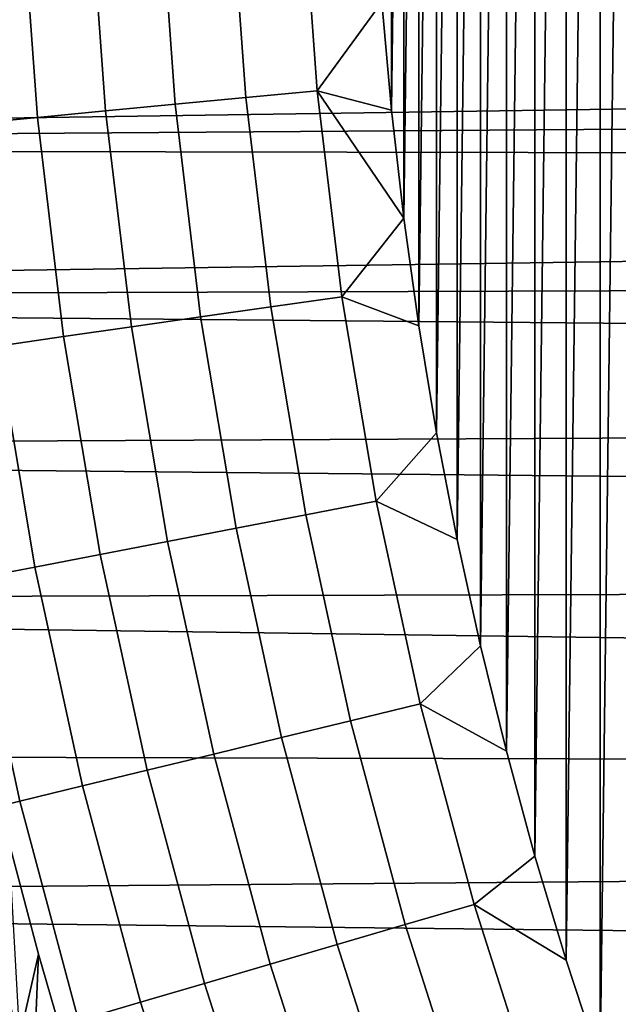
# Model space of a CAD drawing. Header units: metres. Extents: x -109 to 109, y -342 to 66.
# Tile 212 of 512: x -18.39 to -16.01, y -5.27 to -1.36. Entities that reach past the tile are written whole.
import ezdxf

# ---------------------------------------------------------------- set-up
doc = ezdxf.new("R2010")
doc.units = ezdxf.units.M
doc.layers.add('solid_K_24_62_16_000B91', color=7, linetype='CONTINUOUS')

msp = doc.modelspace()

# ---------------------------------------------------------------- linework, layer by layer
at = {"layer": 'solid_K_24_62_16_000B91'}
for points in [[(-16.085577, -5.50038, -67), (-16.085583, 5.500365, -67), (-15.941043, 5.906192, -67)], [(-15.941037, -5.906207, -67), (-16.085577, -5.50038, -67), (-15.941043, 5.906192, -67)], [(-16.219816, -5.090929, -67), (-16.21982, 5.090913, -67), (-16.085583, 5.500365, -67)], [(-16.085577, -5.50038, -67), (-16.219816, -5.090929, -67), (-16.085583, 5.500365, -67)], [(-16.343609, -4.678293, -67), (-16.343613, 4.678278, -67), (-16.21982, 5.090913, -67)], [(-16.219816, -5.090929, -67), (-16.343609, -4.678293, -67), (-16.21982, 5.090913, -67)], [(-16.456924, -4.262587, -67), (-16.456928, 4.262571, -67), (-16.343613, 4.678278, -67)], [(-16.343609, -4.678293, -67), (-16.456924, -4.262587, -67), (-16.343613, 4.678278, -67)], [(-16.559656, -3.844183, -67), (-16.55966, 3.844168, -67), (-16.456928, 4.262571, -67)], [(-16.456924, -4.262587, -67), (-16.559656, -3.844183, -67), (-16.456928, 4.262571, -67)], [(-16.651756, -3.423307, -67), (-16.651758, 3.423291, -67), (-16.55966, 3.844168, -67)], [(-16.559656, -3.844183, -67), (-16.651756, -3.423307, -67), (-16.55966, 3.844168, -67)], [(-16.733164, -3.000197, -67), (-16.733166, 3.000181, -67), (-16.651758, 3.423291, -67)], [(-16.651756, -3.423307, -67), (-16.733164, -3.000197, -67), (-16.651758, 3.423291, -67)], [(-16.803816, -2.575222, -67), (-16.803818, 2.575207, -67), (-16.733166, 3.000181, -67)], [(-16.733164, -3.000197, -67), (-16.803816, -2.575222, -67), (-16.733166, 3.000181, -67)], [(-16.863686, -2.148509, -67), (-16.863688, 2.148493, -67), (-16.803818, 2.575207, -67)], [(-16.803816, -2.575222, -67), (-16.863686, -2.148509, -67), (-16.803818, 2.575207, -67)], [(-16.912712, -1.72051, -67), (-16.912714, 1.720494, -67), (-16.863688, 2.148493, -67)], [(-16.863686, -2.148509, -67), (-16.912712, -1.72051, -67), (-16.863688, 2.148493, -67)], [(-16.912712, -1.72051, -67), (-16.950886, -1.291309, -67), (-16.912714, 1.720494, -67)], [(-18.045668, -1.723152, -66.83773), (-18.10722, -0.862553, -66.83773), (-17.830601, -0.849376, -66.908463), (-17.769989, -1.696828, -66.908463)], [(-17.769989, -1.696828, -66.908463), (-17.830601, -0.849376, -66.908463), (-17.549643, -0.835992, -66.959244), (-17.489986, -1.670091, -66.959244)], [(-17.489986, -1.670091, -66.959244), (-17.549643, -0.835992, -66.959244), (-17.265778, -0.82247, -66.989807), (-17.207087, -1.643078, -66.989807)], [(-17.207087, -1.643078, -66.989807), (-17.265778, -0.82247, -66.989807), (-16.950886, -1.291309, -67)], [(-18.578451, -1.774027, -66.637932), (-18.641821, -0.888019, -66.637932), (-18.378088, -0.875456, -66.747398), (-18.315615, -1.748929, -66.747398)], [(-18.315615, -1.748929, -66.747398), (-18.378088, -0.875456, -66.747398), (-18.10722, -0.862553, -66.83773), (-18.045668, -1.723152, -66.83773)], [(-2.675956, -1.519908, 84.926178), (-2.283144, -1.360876, 84.926178), (-26.472658, -1.268348, 84.926178), (-26.438444, -1.870077, 84.926178)], [(-17.207087, -1.643078, -66.989807), (-16.950886, -1.291309, -67), (-16.912712, -1.72051, -67)], [(-3.057772, -1.703782, 84.926178), (-2.675956, -1.519908, 84.926178), (-26.438444, -1.870077, 84.926178)], [(-17.669125, -2.540437, -66.908463), (-17.769989, -1.696828, -66.908463), (-17.489986, -1.670091, -66.959244), (-17.390709, -2.500407, -66.959244)], [(-17.390709, -2.500407, -66.959244), (-17.489986, -1.670091, -66.959244), (-17.207087, -1.643078, -66.989807), (-17.109417, -2.459963, -66.989807)], [(-17.207087, -1.643078, -66.989807), (-16.912712, -1.72051, -67), (-16.863686, -2.148509, -67)], [(-17.109417, -2.459963, -66.989807), (-17.207087, -1.643078, -66.989807), (-16.863686, -2.148509, -67)], [(-3.427021, -1.911739, 84.926178), (-3.057772, -1.703782, 84.926178), (-26.438444, -1.870077, 84.926178)], [(-17.943237, -2.579848, -66.83773), (-18.045668, -1.723152, -66.83773), (-17.769989, -1.696828, -66.908463), (-17.669125, -2.540437, -66.908463)], [(-18.472998, -2.656016, -66.637932), (-18.578451, -1.774027, -66.637932), (-18.315615, -1.748929, -66.747398), (-18.211653, -2.61844, -66.747398)], [(-18.211653, -2.61844, -66.747398), (-18.315615, -1.748929, -66.747398), (-18.045668, -1.723152, -66.83773), (-17.943237, -2.579848, -66.83773)], [(-3.782184, -2.142926, 84.926178), (-3.427021, -1.911739, 84.926178), (-26.438444, -1.870077, 84.926178), (-26.390532, -2.471098, 84.926178)], [(-4.1218, -2.396389, 84.926178), (-3.782184, -2.142926, 84.926178), (-26.390532, -2.471098, 84.926178)], [(-17.109417, -2.459963, -66.989807), (-16.863686, -2.148509, -67), (-16.803816, -2.575222, -67)], [(-4.444476, -2.671088, 84.926178), (-4.1218, -2.396389, 84.926178), (-26.390532, -2.471098, 84.926178)], [(-4.748883, -2.965889, 84.926178), (-4.444476, -2.671088, 84.926178), (-26.390532, -2.471098, 84.926178), (-26.328917, -3.071264, 84.926178)], [(-17.252037, -3.325058, -66.959244), (-17.390709, -2.500407, -66.959244), (-17.109417, -2.459963, -66.989807), (-16.972988, -3.271275, -66.989807)], [(-16.972988, -3.271275, -66.989807), (-17.109417, -2.459963, -66.989807), (-16.803816, -2.575222, -67), (-16.733164, -3.000197, -67)], [(-17.528233, -3.37829, -66.908463), (-17.669125, -2.540437, -66.908463), (-17.390709, -2.500407, -66.959244), (-17.252037, -3.325058, -66.959244)], [(-17.800159, -3.4307, -66.83773), (-17.943237, -2.579848, -66.83773), (-17.669125, -2.540437, -66.908463), (-17.528233, -3.37829, -66.908463)], [(-18.066435, -3.48202, -66.747398), (-18.211653, -2.61844, -66.747398), (-17.943237, -2.579848, -66.83773), (-17.800159, -3.4307, -66.83773)], [(-18.325695, -3.531988, -66.637932), (-18.472998, -2.656016, -66.637932), (-18.211653, -2.61844, -66.747398), (-18.066435, -3.48202, -66.747398)], [(-18.576618, -3.58035, -66.509895), (-18.725937, -2.692383, -66.509895), (-18.472998, -2.656016, -66.637932), (-18.325695, -3.531988, -66.637932)], [(-5.033779, -3.279591, 84.926178), (-4.748883, -2.965889, 84.926178), (-26.328917, -3.071264, 84.926178)], [(-16.972988, -3.271275, -66.989807), (-16.733164, -3.000197, -67), (-16.651756, -3.423307, -67)], [(-5.297996, -3.610908, 84.926178), (-5.033779, -3.279591, 84.926178), (-26.328917, -3.071264, 84.926178), (-26.253654, -3.669853, 84.926178)], [(-17.074284, -4.142177, -66.959244), (-17.252037, -3.325058, -66.959244), (-16.972988, -3.271275, -66.989807), (-16.798109, -4.075177, -66.989807)], [(-16.798109, -4.075177, -66.989807), (-16.972988, -3.271275, -66.989807), (-16.651756, -3.423307, -67), (-16.559656, -3.844183, -67)], [(-17.347633, -4.20849, -66.908463), (-17.528233, -3.37829, -66.908463), (-17.252037, -3.325058, -66.959244), (-17.074284, -4.142177, -66.959244)], [(-17.61676, -4.273779, -66.83773), (-17.800159, -3.4307, -66.83773), (-17.528233, -3.37829, -66.908463), (-17.347633, -4.20849, -66.908463)], [(-17.880291, -4.337711, -66.747398), (-18.066435, -3.48202, -66.747398), (-17.800159, -3.4307, -66.83773), (-17.61676, -4.273779, -66.83773)], [(-18.136879, -4.399959, -66.637932), (-18.325695, -3.531988, -66.637932), (-18.066435, -3.48202, -66.747398), (-17.880291, -4.337711, -66.747398)], [(-18.385218, -4.460206, -66.509895), (-18.576618, -3.58035, -66.509895), (-18.325695, -3.531988, -66.637932), (-18.136879, -4.399959, -66.637932)], [(-18.624035, -4.518142, -66.36393), (-18.817923, -3.626857, -66.36393), (-18.576618, -3.58035, -66.509895), (-18.385218, -4.460206, -66.509895)], [(-5.540446, -3.958476, 84.926178), (-5.297996, -3.610908, 84.926178), (-26.253654, -3.669853, 84.926178)], [(-5.760131, -4.320868, 84.926178), (-5.540446, -3.958476, 84.926178), (-26.253654, -3.669853, 84.926178), (-26.164757, -4.266768, 84.926178)], [(-16.798109, -4.075177, -66.989807), (-16.559656, -3.844183, -67), (-16.456924, -4.262587, -67)], [(-16.857853, -4.949912, -66.959244), (-17.074284, -4.142177, -66.959244), (-16.798109, -4.075177, -66.989807), (-16.585178, -4.869848, -66.989807)], [(-16.585178, -4.869848, -66.989807), (-16.798109, -4.075177, -66.989807), (-16.456924, -4.262587, -67), (-16.343609, -4.678293, -67)], [(-17.127735, -5.029157, -66.908463), (-17.347633, -4.20849, -66.908463), (-17.074284, -4.142177, -66.959244), (-16.857853, -4.949912, -66.959244)], [(-17.393452, -5.107178, -66.83773), (-17.61676, -4.273779, -66.83773), (-17.347633, -4.20849, -66.908463), (-17.127735, -5.029157, -66.908463)], [(-5.956147, -4.696594, 84.926178), (-5.760131, -4.320868, 84.926178), (-26.164757, -4.266768, 84.926178), (-26.062326, -4.861297, 84.926178)], [(-17.653641, -5.183577, -66.747398), (-17.880291, -4.337711, -66.747398), (-17.61676, -4.273779, -66.83773), (-17.393452, -5.107178, -66.83773)], [(-17.906979, -5.257963, -66.637932), (-18.136879, -4.399959, -66.637932), (-17.880291, -4.337711, -66.747398), (-17.653641, -5.183577, -66.747398)], [(-18.152168, -5.329957, -66.509895), (-18.385218, -4.460206, -66.509895), (-18.136879, -4.399959, -66.637932), (-17.906979, -5.257963, -66.637932)], [(-18.387959, -5.399192, -66.36393), (-18.624035, -4.518142, -66.36393), (-18.385218, -4.460206, -66.509895), (-18.152168, -5.329957, -66.509895)], [(-18.311741, -5.067555, -31), (-18.373917, -6.572188, -31), (-18.529617, -6.119465, -31), (-18.430597, -4.616612, -31)], [(-18.386147, -5.39866, -31.006601), (-18.311741, -5.067555, -31), (-18.430597, -4.616612, -31)], [(-16.585178, -4.869848, -66.989807), (-16.343609, -4.678293, -67), (-16.219816, -5.090929, -67)], [(-6.127688, -5.084107, 84.926178), (-5.956147, -4.696594, 84.926178), (-26.062326, -4.861297, 84.926178)], [(-6.274048, -5.481815, 84.926178), (-6.127688, -5.084107, 84.926178), (-26.062326, -4.861297, 84.926178), (-25.946383, -5.453368, 84.926178)], [(-16.603231, -5.746434, -66.959244), (-16.857853, -4.949912, -66.959244), (-16.585178, -4.869848, -66.989807), (-16.334677, -5.653486, -66.989807)], [(-16.334677, -5.653486, -66.989807), (-16.585178, -4.869848, -66.989807), (-16.219816, -5.090929, -67), (-16.085577, -5.50038, -67)], [(-16.86904, -5.838431, -66.908463), (-17.127735, -5.029157, -66.908463), (-16.857853, -4.949912, -66.959244), (-16.603231, -5.746434, -66.959244)], [(-17.130741, -5.929007, -66.83773), (-17.393452, -5.107178, -66.83773), (-17.127735, -5.029157, -66.908463), (-16.86904, -5.838431, -66.908463)], [(-18.386147, -5.39866, -31.006601), (-18.181873, -5.515385, -31), (-18.311741, -5.067555, -31)], [(-18.181873, -5.515385, -31), (-18.207144, -7.021004, -31), (-18.373917, -6.572188, -31), (-18.311741, -5.067555, -31)], [(-17.387001, -6.0177, -66.747398), (-17.653641, -5.183577, -66.747398), (-17.393452, -5.107178, -66.83773), (-17.130741, -5.929007, -66.83773)], [(-17.636511, -6.104056, -66.637932), (-17.906979, -5.257963, -66.637932), (-17.653641, -5.183577, -66.747398), (-17.387001, -6.0177, -66.747398)], [(-17.877998, -6.187635, -66.509895), (-18.152168, -5.329957, -66.509895), (-17.906979, -5.257963, -66.637932), (-17.636511, -6.104056, -66.637932)]]:
    msp.add_3dface(points, dxfattribs=at)

doc.saveas('drawing.dxf')
